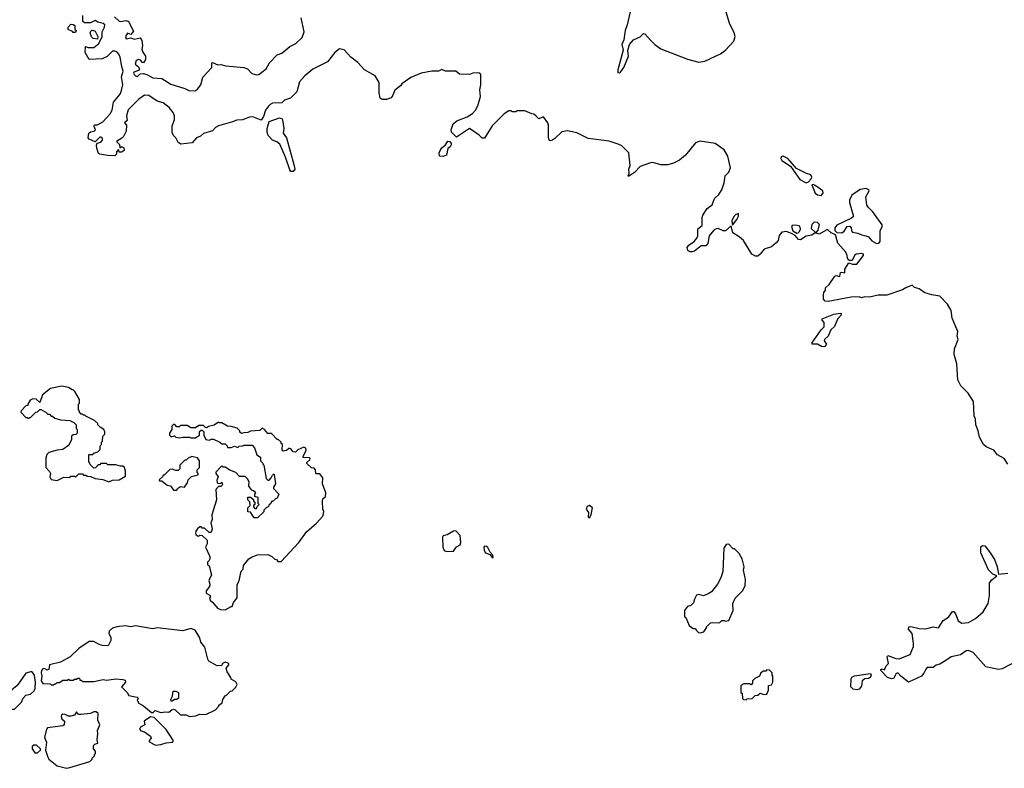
# Model space of a CAD drawing. Extents: x 2087054 to 2277909, y 548907 to 753496.
# Tile 374 of 444: x 2233101 to 2241645, y 622387 to 628880. Entities that reach past the tile are written whole.
import ezdxf

# ---------------------------------------------------------------- set-up
doc = ezdxf.new("R2010")
doc.units = 0

msp = doc.modelspace()

# ---------------------------------------------------------------- linework, layer by layer
at = {"layer": '0CON20XD'}
for points in [[(2238407.9, 628985), (2238373.4, 628836.6), (2238355, 628787.5), (2238343.6, 628706.4), (2238326, 628665), (2238337.1, 628615), (2238290.8, 628445), (2238292.7, 628422.7), (2238305, 628420), (2238315, 628426), (2238342.9, 628465), (2238384, 628565), (2238377, 628613), (2238393.8, 628666.2), (2238425.8, 628704.2), (2238485, 628731.2), (2238515, 628760), (2238525, 628757.5), (2238575, 628702.5), (2238612.5, 628665), (2238665, 628626.7), (2238895, 628537.5), (2238995, 628510.8), (2239045, 628519.2), (2239182.5, 628585), (2239225, 628616.7), (2239296.7, 628695), (2239310, 628735), (2239301.2, 628765), (2239260.9, 628850.9), (2239230, 628945)], [(2235260.9, 628129.1), (2235233.8, 628096.2), (2235215, 628041.2), (2235195, 628007.5), (2235125, 628036.7), (2235095, 628033.3), (2235035, 628012.5), (2234985, 628010), (2234946.4, 627993.6), (2234825, 627960), (2234801.2, 627945), (2234775, 627916.2), (2234695, 627893.3), (2234670.7, 627869.3), (2234635, 627856.2), (2234597.7, 627812.3), (2234498.3, 627801.7), (2234475, 627813.8), (2234454.6, 627854.6), (2234434.3, 627875), (2234425, 627902.5), (2234424.2, 627955.8), (2234443.3, 628015), (2234443.3, 628045), (2234431.2, 628075), (2234398.3, 628118.3), (2234345, 628160), (2234293.3, 628173.3), (2234222.1, 628222.1), (2234185, 628224.2), (2234135, 628192), (2234042.3, 628097.7), (2234028.8, 628045), (2234032.5, 628005), (2234010, 627985), (2234026.7, 627965), (2234025, 627912.5), (2234002.3, 627867.7), (2233987.7, 627852.3), (2233940, 627825), (2233967, 627797), (2233970, 627770), (2233985, 627780), (2234005, 627767.5), (2234006.7, 627745), (2233985, 627732.5), (2233965, 627730), (2233960, 627750), (2233951.7, 627748.3), (2233940, 627735), (2233940, 627715), (2233925, 627700), (2233865, 627702.5), (2233795, 627712.5), (2233785, 627720), (2233768.8, 627765), (2233767, 627793), (2233771.7, 627808.3), (2233805, 627817.5), (2233820, 627835), (2233818.3, 627848.3), (2233805, 627860), (2233795, 627860), (2233755, 627820), (2233705, 627843.8), (2233693.8, 627855), (2233700, 627895), (2233715, 627906.7), (2233746.7, 627913.3), (2233760, 627925), (2233747.5, 627955), (2233750.7, 627969.3), (2233775, 627967.5), (2233822.5, 627995), (2233885, 628063.3), (2233903.3, 628095), (2233916.1, 628163.9), (2233972, 628235), (2233984.2, 628265), (2233995.8, 628315), (2233984.5, 628385), (2234000, 628435), (2233986, 628475), (2233973.3, 628555), (2233962.3, 628582.3), (2233945, 628601.2), (2233925, 628608), (2233905, 628606), (2233860.3, 628559.7), (2233815, 628540), (2233705, 628534.2), (2233668.8, 628595), (2233673, 628647), (2233695, 628640), (2233745, 628640), (2233786.4, 628673.6), (2233817, 628733), (2233817.5, 628775), (2233837.5, 628815), (2233840, 628835), (2233825, 628847.5), (2233777.5, 628857.5), (2233755, 628872.5), (2233715, 628852.5), (2233661.7, 628851.7), (2233650, 628865), (2233650, 628915)], [(2233924.2, 628904.2), (2233965, 628866.7), (2233975, 628863.3), (2234025, 628873.3), (2234043.9, 628863.9), (2234089.5, 628780.5), (2234065, 628752.5), (2234035, 628762.5), (2234018.8, 628735), (2234023.3, 628715), (2234065, 628722.5), (2234095, 628710), (2234145, 628723.3), (2234160.6, 628700.6), (2234165.8, 628655), (2234160, 628625), (2234168.8, 628598.8), (2234192.5, 628565), (2234192.9, 628535), (2234175, 628506.7), (2234165, 628507.5), (2234148.3, 628528.3), (2234135, 628534.2), (2234112, 628525), (2234104, 628494), (2234131.2, 628471.2), (2234140, 628455), (2234130.7, 628439.3), (2234090, 628425), (2234087.5, 628415), (2234093.6, 628403.6), (2234105, 628392.5), (2234121.7, 628388.3), (2234145, 628410), (2234173.6, 628413.6), (2234205, 628403.8), (2234255, 628375.7), (2234335, 628368.6), (2234411.3, 628321.3), (2234535, 628284.3), (2234575, 628263.8), (2234625, 628266.7), (2234645, 628277.5), (2234673.9, 628316.1), (2234689.3, 628380.7), (2234766.7, 628465), (2234767.5, 628505), (2234775, 628510), (2234819.3, 628489.3), (2234845, 628491.2), (2234890.5, 628480.5), (2235045, 628465.6), (2235076.7, 628455), (2235115, 628414), (2235155, 628401.2), (2235175, 628403.3), (2235203.3, 628425), (2235240, 628455), (2235268.8, 628505), (2235335, 628574), (2235375, 628590), (2235445, 628648.1), (2235497.2, 628672.8), (2235552.9, 628725), (2235570, 628775), (2235542.5, 628895)], [(2233585, 628770), (2233565, 628770), (2233558.3, 628778.3), (2233520, 628795), (2233520, 628815), (2233545, 628840), (2233565, 628837.5), (2233578.3, 628828.3), (2233580, 628795), (2233590, 628785), (2233585, 628770)], [(2233775, 628710), (2233738.3, 628718.3), (2233725, 628730), (2233713.3, 628765), (2233720, 628785), (2233735, 628790), (2233755, 628780), (2233780, 628735), (2233775, 628710)], [(2241676.7, 625025), (2241642.5, 625075), (2241587, 625107), (2241555, 625147.5), (2241487.5, 625175), (2241463.3, 625195), (2241430.5, 625260.5), (2241418.8, 625315), (2241398, 625365), (2241394, 625415), (2241383.8, 625445), (2241377.7, 625567.7), (2241331.7, 625641.7), (2241268, 625705), (2241242, 625755), (2241233.8, 625895), (2241208.8, 625975), (2241214, 626025), (2241243.3, 626105), (2241236.7, 626135), (2241241.2, 626175), (2241191.7, 626291.7), (2241183.3, 626356.7), (2241152.3, 626412.3), (2241085, 626481.2), (2241015, 626492.5), (2240955, 626511.2), (2240905.9, 626545.9), (2240866.4, 626556.4), (2240845, 626576.2), (2240790, 626555), (2240762.5, 626537.5), (2240625, 626490.8), (2240550.5, 626489.5), (2240475.9, 626474.1), (2240435, 626476.7), (2240405, 626467.5), (2240385, 626476.7), (2240315, 626474), (2240115.4, 626434.6), (2240089.1, 626439.1), (2240077.1, 626455), (2240075.9, 626494.1), (2240080, 626515), (2240092.5, 626535), (2240092.5, 626555), (2240126.4, 626583.6), (2240173.3, 626656.7), (2240185, 626660), (2240218.3, 626651.7), (2240223.6, 626686.4), (2240235, 626690), (2240260, 626685), (2240262.5, 626715), (2240295, 626770), (2240328.3, 626758.3), (2240365, 626760), (2240422.5, 626835), (2240422.5, 626845), (2240405, 626851.2), (2240360, 626845), (2240343.9, 626836.1), (2240325, 626790), (2240295, 626790), (2240283, 626813), (2240282.5, 626835), (2240270, 626865), (2240201.7, 626941.7), (2240180, 627015), (2240141.7, 627031.7), (2240115, 627057.5), (2240105, 627057.5), (2240039.3, 627020.7), (2240005, 627030), (2239975, 627012.5), (2239925, 627002.5), (2239875, 626970), (2239860, 626975), (2239829.3, 627009.3), (2239805, 627022.5), (2239755, 627042.5), (2239715, 627036.7), (2239692.3, 627007.7), (2239683.8, 626965), (2239665, 626944.2), (2239625, 626908.8), (2239561.7, 626888.3), (2239526, 626845), (2239505, 626830), (2239485, 626829.5), (2239454.4, 626845), (2239381.1, 626965), (2239345, 626997.5), (2239290.3, 627030.3), (2239275, 627092.5), (2239225, 627049.2), (2239205, 627050), (2239162.3, 627067.7), (2239145, 627066), (2239125, 627053.8), (2239084.3, 627005), (2239072.3, 626937.7), (2239055, 626918.1), (2239015, 626918.9), (2238956.2, 626873.8), (2238935, 626867.1), (2238917.3, 626867.3), (2238898, 626878), (2238894.3, 626905), (2238908.6, 626925), (2238955, 626956.9), (2238978.1, 626985), (2238986.5, 627005), (2238984.2, 627065), (2239024.5, 627095.5), (2239022.2, 627165), (2239027.8, 627185), (2239067.5, 627242.5), (2239110.5, 627275), (2239131.1, 627328.9), (2239168, 627365), (2239194, 627405), (2239214.2, 627465), (2239223.8, 627525), (2239255, 627558.8), (2239268.9, 627595), (2239245.7, 627695), (2239215, 627750), (2239137, 627807), (2239006.1, 627826.1), (2238965, 627810.8), (2238879.5, 627705), (2238827.8, 627662.2), (2238775, 627634.6), (2238725, 627622), (2238665, 627620.7), (2238595, 627640.8), (2238575, 627639.6), (2238485, 627607.5), (2238435, 627553.8), (2238385, 627520), (2238380, 627525), (2238390, 627545), (2238386.7, 627585), (2238398.8, 627615), (2238386.7, 627725), (2238326, 627785), (2238295, 627801.1), (2238215, 627825.4), (2238035, 627848.9), (2237935, 627899.4), (2237855, 627916.9), (2237805, 627908.8), (2237745, 627848.8), (2237725, 627833.8), (2237705, 627830), (2237696.4, 627836.4), (2237690.5, 627860.5), (2237690, 627965), (2237683.8, 627985), (2237647, 628037), (2237605, 628021.2), (2237583.3, 628043.3), (2237561.7, 628061.7), (2237543.6, 628063.6), (2237485, 628090), (2237415, 628090), (2237405, 628080), (2237375, 628080), (2237365, 628090), (2237345, 628090), (2237305, 628062.5), (2237201.7, 627958.3), (2237135, 627852.5), (2237115, 627852.5), (2237088.3, 627878.3), (2237005, 627937.5), (2236892.5, 627862.5), (2236848, 627905), (2236846, 627925), (2236862.7, 627977.3), (2236895, 628003.8), (2236985, 628037.5), (2237030, 628065), (2237055.4, 628094.6), (2237076.4, 628133.6), (2237098.6, 628215), (2237092.7, 628272.7), (2237101.9, 628315), (2237103.8, 628405), (2237093.3, 628415), (2237075, 628419.2), (2237033.9, 628416.1), (2237005, 628403.8), (2236918, 628408), (2236885, 628432.5), (2236795, 628433.3), (2236765, 628446.7), (2236735, 628432.5), (2236676.4, 628433.6), (2236584.1, 628415.9), (2236495, 628378), (2236417.5, 628325), (2236405, 628307.5), (2236355, 628270), (2236340, 628225), (2236325, 628202.5), (2236285, 628187.5), (2236245, 628187.5), (2236228.3, 628198.3), (2236220, 628245), (2236220, 628335), (2236184.3, 628394.3), (2236094.2, 628445), (2236035, 628509.2), (2235974.2, 628555), (2235915, 628618), (2235875, 628626.2), (2235835, 628596.7), (2235772, 628515), (2235645, 628450.8), (2235575, 628394), (2235529.4, 628340.6), (2235506.9, 628255), (2235451.8, 628198.2), (2235397.6, 628182.4), (2235375, 628160), (2235294.5, 628155.5), (2235275, 628145.8), (2235260.9, 628129.1)], [(2235475, 627563.1), (2235455, 627564.3), (2235445, 627576.7), (2235407.3, 627687.3), (2235359.6, 627799.6), (2235330.9, 627820.9), (2235295, 627835.8), (2235258.1, 627875), (2235248.9, 627905), (2235247.8, 627935), (2235265, 627995.8), (2235355, 628028), (2235374.1, 628024.1), (2235381.7, 628011.7), (2235394.2, 627935), (2235387.5, 627895), (2235415.6, 627855), (2235480, 627625), (2235487.3, 627585), (2235475, 627563.1)], [(2236775, 627692.5), (2236744.2, 627695), (2236742.1, 627725), (2236748.5, 627745), (2236765, 627768.9), (2236795.8, 627794.2), (2236815, 627826.7), (2236833.9, 627823.9), (2236846, 627806), (2236846.2, 627795), (2236835, 627776.7), (2236815, 627763.3), (2236804.4, 627705.6), (2236775, 627692.5)], [(2239925, 627466), (2239945, 627472.5), (2239969.7, 627500.3), (2239974.3, 627515), (2239967.5, 627535), (2239927.2, 627547.2), (2239840.7, 627590.7), (2239766.2, 627675), (2239725, 627695.8), (2239709.2, 627690.8), (2239706, 627675), (2239715, 627660), (2239788.9, 627608.9), (2239871.9, 627495), (2239925, 627466)], [(2240055, 627354.2), (2240072, 627375), (2240070, 627395), (2240005, 627442.9), (2239985, 627450), (2239973.6, 627446.4), (2240005, 627376.7), (2240025, 627360.5), (2240055, 627354.2)], [(2240535, 626940), (2240555, 626942), (2240567.5, 626955), (2240568.3, 627051.7), (2240585.8, 627084.2), (2240585, 627100), (2240505, 627212.5), (2240462.5, 627255), (2240452.7, 627272.7), (2240442.5, 627345), (2240472.5, 627395), (2240470, 627405), (2240445, 627416.7), (2240395, 627408), (2240322.3, 627357.7), (2240302, 627315), (2240300.8, 627295), (2240335.7, 627174.3), (2240320.3, 627159.7), (2240192.9, 627097.1), (2240173.3, 627075), (2240173, 627053), (2240193, 627033), (2240235, 627030), (2240254.1, 627045.9), (2240280, 627085), (2240305, 627090), (2240315.8, 627075.8), (2240318.3, 627048.3), (2240327.7, 627037.7), (2240375, 627027.5), (2240405, 627013.1), (2240446.7, 627006.7), (2240465.3, 626995.3), (2240495, 626962.5), (2240535, 626940)], [(2239285, 627097.5), (2239325, 627147.5), (2239337.5, 627175), (2239339.3, 627199.3), (2239311.3, 627188.7), (2239297.6, 627172.4), (2239280.5, 627135), (2239285, 627097.5)], [(2239845, 627027.5), (2239855, 627030), (2239868.3, 627041.7), (2239876.1, 627063.9), (2239870, 627090), (2239835, 627098.8), (2239803.6, 627096.4), (2239797.5, 627085), (2239810, 627050), (2239845, 627027.5)], [(2240015, 627037.5), (2240028.8, 627055), (2240041.2, 627105), (2240025, 627120.8), (2239995, 627124.3), (2239974.3, 627105), (2239969.4, 627069.4), (2240005, 627037.5), (2240015, 627037.5)], [(2240085, 626043.3), (2240060, 626045), (2240024.3, 626064.3), (2239980, 626065), (2239973.9, 626073.9), (2240055, 626191.4), (2240082, 626215), (2240082.9, 626255), (2240063.8, 626275), (2240064, 626285), (2240165, 626326.4), (2240224, 626334), (2240230, 626325), (2240225.8, 626315), (2240197.7, 626282.3), (2240170.5, 626219.5), (2240140.8, 626189.2), (2240115.6, 626134.4), (2240083.3, 626105), (2240082.5, 626095), (2240102.5, 626065), (2240085, 626043.3)], [(2233875, 624872.5), (2233905, 624887.5), (2233965, 624890), (2234018.3, 624921.7), (2234020, 624965), (2234010, 624995), (2233997, 625007), (2233975, 625007.5), (2233935, 625020), (2233865, 625020), (2233855, 625030), (2233805, 625030), (2233795, 625020), (2233781.7, 625018.3), (2233758.3, 624991.7), (2233745, 624990), (2233711.7, 625021.7), (2233710, 625035), (2233700, 625045), (2233700, 625105), (2233705, 625110), (2233735, 625110), (2233745, 625120), (2233778.3, 625131.7), (2233798.3, 625151.7), (2233800, 625185), (2233810, 625195), (2233810, 625215), (2233820, 625225), (2233823, 625267), (2233840, 625285), (2233840, 625305), (2233830, 625325), (2233800, 625345), (2233780, 625365), (2233778.3, 625378.3), (2233750, 625405), (2233675, 625440), (2233665, 625450), (2233655, 625450), (2233645, 625460), (2233635, 625460), (2233620, 625475), (2233620, 625485), (2233610, 625495), (2233610, 625545), (2233620, 625555), (2233620, 625585), (2233580, 625655), (2233565, 625670), (2233555, 625670), (2233525, 625690), (2233465, 625700), (2233368.3, 625681.7), (2233300, 625625), (2233275, 625560), (2233245, 625590), (2233215, 625592.5), (2233190.7, 625579.3), (2233170, 625545), (2233170, 625535), (2233155, 625530), (2233113, 625487), (2233110, 625475), (2233155, 625430), (2233165, 625430), (2233175, 625420), (2233185, 625430), (2233195, 625430), (2233240, 625475), (2233255, 625480), (2233275, 625500), (2233285, 625500), (2233327, 625477), (2233345, 625460), (2233358.3, 625458.3), (2233375, 625440), (2233385, 625440), (2233405, 625422.5), (2233455, 625410), (2233535, 625402.5), (2233570, 625385), (2233590, 625365), (2233590, 625335), (2233600, 625325), (2233600, 625295), (2233588.3, 625281.7), (2233565, 625280), (2233551.7, 625268.3), (2233550, 625235), (2233523, 625187), (2233475, 625153.3), (2233425, 625146.7), (2233353, 625127), (2233335, 625110), (2233328.3, 625078.3), (2233327.5, 624995), (2233360.7, 624960.7), (2233367.5, 624945), (2233362.5, 624915), (2233375, 624892.5), (2233425, 624883.3), (2233485, 624912.5), (2233535, 624910), (2233545, 624920), (2233575, 624920), (2233585, 624912.5), (2233615, 624940), (2233645, 624940), (2233655, 624930), (2233675, 624930), (2233685, 624920), (2233717, 624917), (2233755, 624900), (2233821.7, 624891.7), (2233875, 624872.5)], [(2234885, 623762.5), (2234935, 623790), (2234945, 623790), (2234957.5, 623825), (2234987.5, 623865), (2234988.3, 623981.7), (2235006.4, 624013.6), (2235020, 624085), (2235025, 624100), (2235040, 624115), (2235042.5, 624145), (2235090, 624205), (2235118.3, 624221.7), (2235165, 624237.5), (2235255, 624242.5), (2235290, 624225), (2235315, 624200), (2235328.3, 624198.3), (2235341.7, 624181.7), (2235368.3, 624181.7), (2235522.5, 624345), (2235590.7, 624439.3), (2235676.4, 624513.6), (2235730, 624575), (2235737, 624593), (2235740, 624615), (2235732.5, 624635), (2235727.5, 624705), (2235732.5, 624725), (2235753.3, 624745), (2235756.2, 624775), (2235727.5, 624855), (2235730, 624905), (2235705, 624940), (2235675, 624940), (2235670, 624945), (2235667, 624977), (2235655, 624990), (2235633, 624993), (2235591.7, 625031.7), (2235591.7, 625038.3), (2235618.3, 625061.7), (2235620, 625075), (2235615, 625080), (2235561.7, 625081.7), (2235560, 625095), (2235587, 625143), (2235582.5, 625165), (2235565, 625172.5), (2235515, 625150), (2235495, 625130), (2235473, 625133), (2235456.4, 625156.4), (2235445, 625160), (2235435, 625160), (2235417, 625143), (2235388.3, 625138.3), (2235378.3, 625148.3), (2235380, 625195), (2235370, 625205), (2235370, 625215), (2235345, 625240), (2235335, 625240), (2235285, 625290), (2235255, 625290), (2235225.5, 625325.5), (2235205, 625336.2), (2235185, 625317.5), (2235105, 625310), (2235081.7, 625298.3), (2235045, 625297.5), (2235025, 625290), (2235011.7, 625301.7), (2235010, 625315), (2234986.7, 625336.7), (2234935, 625352.5), (2234903.6, 625353.6), (2234855, 625382.5), (2234833, 625383), (2234825, 625390), (2234787, 625363), (2234738.3, 625351.7), (2234725, 625340), (2234711.7, 625341.7), (2234695, 625360), (2234655, 625360), (2234625, 625340), (2234585, 625340), (2234555, 625360), (2234495, 625360), (2234485, 625350), (2234465, 625350), (2234448.3, 625368.3), (2234435, 625370), (2234420, 625355), (2234420, 625325), (2234400, 625295), (2234400, 625275), (2234415, 625262.5), (2234445, 625270), (2234455, 625260), (2234485, 625252.5), (2234515, 625260), (2234575, 625260), (2234585, 625252.5), (2234625, 625252.5), (2234660, 625275), (2234661.7, 625308.3), (2234675, 625320), (2234685, 625320), (2234700, 625305), (2234700, 625275), (2234715, 625240), (2234745, 625232.5), (2234765, 625242.5), (2234781.7, 625241.7), (2234837, 625217), (2234855, 625200), (2234885, 625200), (2234900, 625185), (2234905, 625170), (2234935, 625170), (2234965, 625180), (2234995, 625170), (2235005, 625180), (2235037, 625183), (2235045, 625190), (2235118.3, 625188.3), (2235137, 625167), (2235157.5, 625105), (2235190, 625085), (2235190, 625055), (2235210, 625035), (2235210, 625025), (2235220, 625015), (2235240.7, 624900.7), (2235255, 624887.5), (2235265, 624887.5), (2235283.6, 624906.4), (2235295, 624930), (2235305, 624940), (2235310, 624935), (2235320, 624855), (2235302.5, 624825), (2235302.5, 624815), (2235350, 624765), (2235335, 624730), (2235320, 624725), (2235295, 624700), (2235285, 624700), (2235280, 624685), (2235261.7, 624668.3), (2235260, 624655), (2235241.7, 624648.3), (2235220, 624625), (2235218.3, 624611.7), (2235165, 624560), (2235135, 624560), (2235105, 624610), (2235081.7, 624611.7), (2235080, 624645), (2235100, 624665), (2235097, 624697), (2235080, 624715), (2235081.7, 624738.3), (2235105, 624740), (2235128.3, 624718.3), (2235130, 624705), (2235140, 624695), (2235140, 624675), (2235130, 624665), (2235130, 624655), (2235141.7, 624641.7), (2235155, 624640), (2235161.7, 624658.3), (2235180, 624675), (2235170, 624685), (2235170, 624735), (2235140, 624745), (2235140, 624765), (2235150, 624775), (2235130, 624795), (2235115, 624800), (2235090, 624835), (2235091.7, 624871.7), (2235078.3, 624898.3), (2235058.3, 624918.3), (2235008.3, 624918.3), (2234975, 624952.5), (2234923, 624973), (2234885, 625000), (2234865, 625000), (2234855, 625010), (2234802.5, 624955), (2234803.3, 624943.3), (2234822.5, 624915), (2234812.5, 624885), (2234813, 624863), (2234825, 624857.5), (2234845, 624860), (2234855, 624870), (2234860, 624845), (2234845, 624830), (2234825, 624830), (2234803.6, 624806.4), (2234810, 624715), (2234767.5, 624585), (2234770, 624545), (2234760, 624515), (2234770, 624465), (2234766.4, 624443.6), (2234757, 624433), (2234745, 624432.5), (2234705, 624470), (2234685, 624470), (2234675, 624480), (2234665, 624480), (2234642.5, 624465), (2234630, 624445), (2234627.5, 624425), (2234630, 624415), (2234645, 624402.5), (2234655, 624400), (2234665, 624410), (2234685, 624407.5), (2234727.5, 624365), (2234726.4, 624333.6), (2234712.5, 624305), (2234750, 624225), (2234750, 624205), (2234745, 624190), (2234730, 624175), (2234730, 624155), (2234743.6, 624143.6), (2234766.2, 624065), (2234742.5, 624015), (2234750, 623985), (2234747.5, 623965), (2234717.5, 623925), (2234720, 623905), (2234749.3, 623889.3), (2234757.5, 623875), (2234748.3, 623861.7), (2234752.5, 623845), (2234776.4, 623826.4), (2234817, 623777), (2234843.6, 623763.6), (2234885, 623762.5)], [(2234465, 624800), (2234470, 624815), (2234495, 624830), (2234530, 624825), (2234557, 624863), (2234561.7, 624888.3), (2234591.7, 624918.3), (2234648.3, 624931.7), (2234650, 624945), (2234640, 624955), (2234640, 624975), (2234660, 624995), (2234660, 625055), (2234645, 625080), (2234595, 625090), (2234563, 625077), (2234545, 625060), (2234535, 625060), (2234490, 625015), (2234490, 624985), (2234475, 624970), (2234455, 624970), (2234425, 624982.5), (2234405, 624977.5), (2234355, 624930), (2234345, 624930), (2234340, 624915), (2234311.7, 624888.3), (2234315, 624880), (2234335, 624880), (2234381.7, 624841.7), (2234408.3, 624838.3), (2234435, 624800), (2234465, 624800)], [(2238045, 624560), (2238061.2, 624585), (2238070, 624645), (2238045, 624667.5), (2238025, 624657.5), (2238017.5, 624635), (2238037.5, 624605), (2238033.8, 624565), (2238045, 624560)], [(2236805, 624267.5), (2236865, 624270), (2236891.2, 624308.8), (2236922.5, 624325), (2236930, 624345), (2236923.3, 624405), (2236885, 624446.7), (2236865, 624443.3), (2236808.8, 624411.2), (2236776.4, 624403.6), (2236769.3, 624390.7), (2236773.8, 624305), (2236785, 624277.5), (2236805, 624267.5)], [(2237205, 624212.5), (2237210, 624215), (2237207.5, 624235), (2237183, 624263), (2237163, 624303), (2237151.7, 624311.7), (2237135, 624312.5), (2237127.5, 624305), (2237130, 624275), (2237142.5, 624255), (2237180, 624240), (2237205, 624212.5)], [(2239005, 623562.5), (2239038.3, 623571.7), (2239060, 623605), (2239060, 623615), (2239095, 623647.5), (2239115, 623652.5), (2239165, 623650), (2239177, 623653), (2239195, 623670), (2239215, 623670), (2239225, 623662.5), (2239255, 623667.5), (2239292.5, 623755), (2239290, 623815), (2239308.3, 623861.7), (2239375, 623930), (2239397, 623973), (2239400, 624025), (2239382.5, 624105), (2239387.5, 624135), (2239370, 624205), (2239345, 624250), (2239305, 624290), (2239291.7, 624291.7), (2239255, 624330), (2239231.7, 624328.3), (2239210, 624295), (2239202.5, 624095), (2239185, 624040), (2239156.1, 623983.9), (2239103, 623917), (2239075, 623900), (2239035, 623882.5), (2238995, 623893.3), (2238975, 623887.5), (2238957.5, 623855), (2238948.3, 623821.7), (2238925, 623800), (2238895, 623790), (2238870, 623755), (2238870, 623705), (2238880, 623695), (2238910, 623625), (2238945, 623600), (2238965, 623600), (2238970, 623585), (2238990, 623565), (2239005, 623562.5)], [(2241755, 623315.7), (2241625, 623250.8), (2241595, 623244.2), (2241485, 623267.5), (2241375, 623391.2), (2241335, 623410), (2241315, 623405.8), (2241265, 623370.6), (2241183.3, 623355), (2241138.3, 623321.7), (2241085, 623290.6), (2241055, 623282.5), (2241027.7, 623262.3), (2240975, 623260), (2240963, 623247), (2240947.9, 623212.1), (2240925, 623186), (2240815, 623133.3), (2240746.7, 623185), (2240725, 623212.5), (2240715, 623213.3), (2240705, 623203.3), (2240685, 623170), (2240665, 623164.4), (2240630, 623175), (2240573.3, 623235), (2240573.3, 623245), (2240585, 623250), (2240605, 623240), (2240621.2, 623275), (2240640, 623295), (2240628.8, 623355), (2240633.9, 623366.1), (2240705, 623339.2), (2240733.9, 623336.1), (2240828.8, 623375), (2240856.4, 623443.6), (2240856.4, 623473.6), (2240845.7, 623555.7), (2240813.3, 623595), (2240817, 623613), (2240835, 623616), (2240905, 623600), (2240965, 623596.7), (2241026.4, 623613.6), (2241075, 623606.7), (2241115, 623670), (2241161.7, 623698.3), (2241195, 623747.5), (2241206.4, 623746.4), (2241225, 623720), (2241245.9, 623665.9), (2241275, 623646), (2241335, 623650.8), (2241394.6, 623685.4), (2241462, 623745), (2241503.8, 623815), (2241515.7, 623885), (2241517.1, 623995), (2241537.5, 624022.5), (2241580, 624055), (2241545, 624071.2), (2241507.2, 624107.2), (2241442, 624255), (2241441.7, 624308.3), (2241455, 624320), (2241475, 624316.2), (2241524.4, 624254.4), (2241561.7, 624191.7), (2241584, 624135), (2241595, 624070), (2241675, 624080)], [(2234575, 622836.2), (2234625, 622842.5), (2234665, 622856.2), (2234715, 622853.3), (2234800, 622895), (2234827.5, 622925), (2234830, 622935), (2234857.5, 622955), (2234862.5, 622985), (2234883.6, 623016.4), (2234895, 623020), (2234930, 623055), (2234945, 623060), (2234975, 623090), (2234987.5, 623115), (2234976.4, 623136.4), (2234935, 623160), (2234932.5, 623175), (2234900, 623225), (2234892.5, 623255), (2234917, 623283), (2234916.7, 623296.7), (2234885, 623307.5), (2234860, 623295), (2234855, 623280), (2234815, 623276.7), (2234743.3, 623315), (2234733.3, 623335), (2234707.7, 623437.7), (2234671.7, 623481.7), (2234665, 623520), (2234622.5, 623585), (2234585, 623600), (2234515, 623580), (2234295, 623606.2), (2234255, 623596.7), (2234105, 623622.5), (2234065, 623613.3), (2234015, 623623.8), (2233945, 623613.8), (2233905, 623601.2), (2233876.7, 623575), (2233873.8, 623555), (2233892.5, 623525), (2233892.5, 623495), (2233870, 623455), (2233865, 623450), (2233815, 623452.5), (2233785, 623462.5), (2233745, 623486.2), (2233705, 623486.2), (2233615, 623427.5), (2233540, 623355), (2233455, 623307.5), (2233360, 623285), (2233355, 623242.5), (2233335, 623237.5), (2233326.7, 623246.7), (2233305, 623252.5), (2233290, 623235), (2233286.2, 623215), (2233292.5, 623185), (2233287.5, 623145), (2233301.7, 623121.7), (2233365, 623120), (2233375, 623110), (2233395, 623110), (2233405, 623120), (2233415, 623120), (2233425, 623130), (2233445, 623130), (2233475, 623150), (2233515, 623150), (2233525, 623160), (2233535, 623150), (2233565, 623150), (2233575, 623160), (2233595, 623160), (2233605, 623170), (2233618.3, 623168.3), (2233621.7, 623151.7), (2233635, 623150), (2233645, 623140), (2233745, 623140), (2233825, 623157.5), (2233855, 623152.5), (2233935, 623162.5), (2233995, 623157.5), (2234015, 623150), (2234020, 623135), (2233983, 623093), (2234033, 623043), (2234047, 623017), (2234120, 623005), (2234127.5, 622995), (2234120, 622975), (2234130, 622965), (2234130, 622955), (2234175, 622927.5), (2234245, 622870), (2234258.3, 622871.7), (2234275, 622887.5), (2234325, 622870), (2234365, 622877.5), (2234395, 622872.5), (2234420, 622895), (2234435, 622900), (2234450, 622895), (2234495, 622850), (2234545, 622850), (2234575, 622836.2)], [(2233055, 622900), (2233115, 622960), (2233130, 622995), (2233155, 623020), (2233195, 623030), (2233225, 623060), (2233235, 623080), (2233236.7, 623135), (2233230, 623195), (2233205, 623226.7), (2233155, 623212.5), (2233103, 623137), (2233076.4, 623103.6), (2233033.6, 623066.4), (2233022.5, 623045), (2233017.5, 623005), (2233020, 622905), (2233025, 622900), (2233055, 622900)], [(2239405, 622980), (2239415, 622990), (2239457, 622993), (2239481.7, 623018.3), (2239505, 623020), (2239525, 623040), (2239558.3, 623028.3), (2239585, 623030), (2239597.5, 623065), (2239600, 623105), (2239625, 623110), (2239637.5, 623135), (2239637.5, 623185), (2239630, 623195), (2239630, 623215), (2239608.3, 623238.3), (2239585, 623240), (2239575, 623230), (2239555, 623230), (2239533.6, 623216.4), (2239520, 623185), (2239480, 623165), (2239460, 623145), (2239460, 623125), (2239448.3, 623111.7), (2239435, 623120), (2239385, 623120), (2239360, 623105), (2239357.5, 623065), (2239360, 623045), (2239370, 623035), (2239373, 622993), (2239383, 622983), (2239405, 622980)], [(2240365, 623067.5), (2240333, 623073), (2240313, 623093), (2240316.1, 623163.9), (2240321.7, 623178.3), (2240345, 623190), (2240485, 623210), (2240488.8, 623195), (2240480, 623175), (2240465, 623166.2), (2240435, 623163.3), (2240412.5, 623145), (2240405, 623100), (2240385, 623072.5), (2240365, 623067.5)], [(2234425, 622970), (2234415, 622970), (2234412.5, 622985), (2234427, 623013), (2234432.5, 623055), (2234455, 623056.7), (2234480, 623045), (2234480, 622995), (2234465, 622982.5), (2234445, 622982.5), (2234425, 622970)], [(2233507, 622387), (2233535, 622392.5), (2233710, 622445), (2233730, 622465), (2233730, 622475), (2233750, 622495), (2233750, 622505), (2233760, 622515), (2233760, 622535), (2233740, 622555), (2233740, 622585), (2233753, 622597), (2233780, 622605), (2233772.5, 622635), (2233780, 622685), (2233776.2, 622715), (2233796.7, 622765), (2233777.5, 622805), (2233781.7, 622861.7), (2233765, 622877.5), (2233743, 622877), (2233715, 622862.5), (2233635, 622853.3), (2233610, 622855), (2233595, 622876.7), (2233575, 622846.7), (2233545, 622840), (2233525, 622840), (2233493.9, 622853.9), (2233474.2, 622855.8), (2233462.7, 622847.3), (2233460, 622835), (2233466.4, 622816.4), (2233490, 622795), (2233485.9, 622764.1), (2233475, 622756.7), (2233343, 622737), (2233332.5, 622725), (2233316.7, 622655), (2233333, 622613), (2233323.3, 622545), (2233345, 622482.5), (2233355, 622467.5), (2233425, 622407.5), (2233507, 622387)], [(2234278.8, 622588.8), (2234325, 622592.7), (2234372.7, 622607.3), (2234426.7, 622613.3), (2234434, 622625), (2234373, 622723), (2234266.4, 622826.4), (2234235, 622832.5), (2234180, 622795), (2234187, 622763), (2234150, 622745), (2234140, 622725), (2234153, 622713), (2234185, 622702.5), (2234236.4, 622666.4), (2234241.7, 622648.3), (2234220, 622625), (2234230, 622615), (2234278.8, 622588.8)], [(2233255, 622520), (2233280, 622545), (2233280, 622555), (2233247, 622587), (2233223, 622587), (2233210, 622575), (2233210, 622555), (2233231.7, 622521.7), (2233255, 622520)]]:
    msp.add_lwpolyline(points, dxfattribs=at)

doc.saveas('drawing.dxf')
